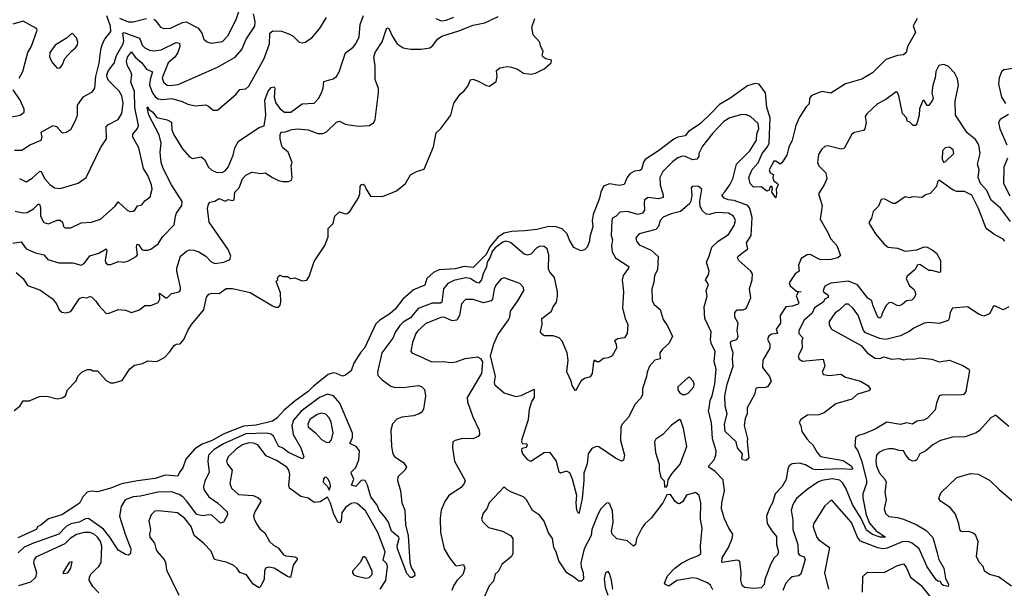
# Model space of a CAD drawing. Extents: x 1690054 to 1842981, y 782881 to 914114.
# Tile 310 of 656: x 1711432 to 1718064, y 893280 to 897106. Entities that reach past the tile are written whole.
import ezdxf

# ---------------------------------------------------------------- set-up
doc = ezdxf.new("R2010")
doc.units = 0

msp = doc.modelspace()

# ---------------------------------------------------------------- linework, layer by layer
at = {"layer": '0CON10XD'}
for points in [[(1711431.2, 896038.8), (1711475, 896015.6), (1711515, 896040.5), (1711564, 896086), (1711575, 896086.8), (1711600.9, 896035), (1711635, 895997.1), (1711665, 895975.8), (1711705, 895971.2), (1711825, 896007.5), (1711880, 896045), (1711976, 896245), (1712016, 896305), (1712015, 896386.2), (1712025, 896399.4), (1712094.8, 896435.2), (1712118.9, 896475), (1712128.1, 896545), (1712120.5, 896595), (1712102.2, 896625), (1712031.1, 896695), (1712020, 896715), (1712018, 896735), (1712029.1, 896765), (1712067.2, 896812.8), (1712084.6, 896865.4), (1712128.4, 896945), (1712133.8, 896965), (1712125.7, 897015), (1712135, 897020.9), (1712176.4, 897003.6), (1712233.9, 896983.9), (1712243.3, 896973.3), (1712256.1, 896935), (1712275, 896917.7), (1712305, 896902.1), (1712335, 896897.1), (1712385, 896903.2), (1712485, 896953.9), (1712508.4, 896948.4), (1712511.3, 896925), (1712497.1, 896885), (1712476.4, 896855), (1712431.2, 896815), (1712391.8, 896715), (1712399.6, 896685), (1712425, 896666.2), (1712445, 896663.2), (1712499.3, 896670.7), (1712765, 896786.9), (1712883.1, 896855), (1712927.7, 896905), (1712956.9, 896975), (1713016.3, 897063.7), (1713018.4, 897095), (1713005.5, 897145)], [(1712907.5, 897165), (1712887.1, 897105), (1712831.4, 896995), (1712795, 896957.9), (1712725, 896947.1), (1712695.3, 896955.3), (1712675, 896970), (1712660, 897015), (1712637.1, 897047.1), (1712555, 897089.7), (1712525, 897085.9), (1712445, 897047.5), (1712405.4, 897045.4), (1712385, 897053.3), (1712354.1, 897094.1), (1712335, 897106.8)], [(1711427.3, 896712.7), (1711452.6, 896757.4), (1711486.8, 896885), (1711511.5, 896928.5), (1711550, 897035), (1711545, 897047.5), (1711455, 897096.2), (1711385, 897076.7)], [(1711386.3, 895603.7), (1711441.2, 895611.2), (1711475, 895564.3), (1711537, 895537), (1711594.4, 895524.4), (1711621.9, 895491.9), (1711695, 895470), (1711735, 895469.4), (1711788.6, 895471.4), (1711846.4, 895453.6), (1711865, 895466.5), (1711905, 895517.8), (1711965, 895535.4), (1712015, 895565.6), (1712019.4, 895555), (1712007.5, 895485), (1712011.3, 895471.3), (1712025, 895458.6), (1712045, 895459.1), (1712095, 895478.5), (1712135, 895474.4), (1712165, 895483.1), (1712216, 895514), (1712224.4, 895525), (1712217.3, 895575), (1712223.9, 895596.1), (1712235, 895591.5), (1712255, 895559.4), (1712265, 895555.6), (1712295, 895555.6), (1712315, 895562.9), (1712365, 895597.1), (1712394, 895646), (1712471.4, 895725), (1712480, 895785), (1712487.5, 895805), (1712523.8, 895855), (1712526.2, 895883.8), (1712454, 895995), (1712397.2, 896105), (1712385.4, 896145), (1712377.1, 896215), (1712385.3, 896275.3), (1712370.9, 896330.9), (1712300.7, 896465), (1712290.8, 896515), (1712295, 896519.2), (1712302, 896502), (1712325, 896485.3), (1712355, 896449.1), (1712425, 896432.7), (1712455, 896417.1), (1712457.4, 896365), (1712470.5, 896330.5), (1712528.1, 896238.1), (1712575, 896184.2), (1712595, 896172.5), (1712655, 896182.9), (1712675.4, 896165.4), (1712703.1, 896115), (1712725, 896094.3), (1712755, 896080.8), (1712795, 896077.1), (1712815, 896089.1), (1712836.2, 896115), (1712869.6, 896195), (1712881.5, 896245), (1712905, 896288.1), (1713045, 896381.9), (1713077.7, 896392.3), (1713090.5, 896465), (1713082.2, 896565), (1713104.8, 896625.3), (1713125, 896649.2), (1713145.6, 896655.6), (1713150, 896645), (1713146.5, 896585), (1713155.8, 896545.8), (1713185, 896507.5), (1713215, 896484.7), (1713256.9, 896485), (1713335, 896539.1), (1713415, 896544), (1713444.2, 896575), (1713465.4, 896614.6), (1713476.5, 896645), (1713480, 896690), (1713542.1, 896707.9), (1713566.5, 896723.5), (1713583.1, 896755), (1713626.8, 896883.2), (1713678.6, 896921.4), (1713696.5, 896943.5), (1713718.1, 896991.9), (1713724.5, 897075), (1713746.7, 897135)], [(1711395, 894476.5), (1711432.9, 894505), (1711455, 894541.2), (1711495, 894542.5), (1711565, 894572), (1711615, 894572.9), (1711685, 894555.8), (1711718.1, 894561.9), (1711740, 894575), (1711753.9, 894616.1), (1711813, 894677), (1711825, 894710), (1711853, 894737), (1711888.3, 894751.7), (1711911.7, 894751.7), (1711925, 894742.5), (1711955, 894743.3), (1712015, 894677.5), (1712043.3, 894663.3), (1712065, 894662.5), (1712121.5, 894678.5), (1712174, 894756), (1712205, 894781.1), (1712257.7, 894792.3), (1712295, 894810.8), (1712355, 894807.1), (1712407.3, 894832.7), (1712441.7, 894868.3), (1712471.2, 894915), (1712485, 894923.8), (1712512.5, 894925), (1712538, 894955), (1712563.1, 895015), (1712589.2, 895055), (1712672.5, 895155), (1712689.7, 895240.3), (1712705, 895260), (1712725, 895265.7), (1712775, 895263.1), (1712823.4, 895296.6), (1712865, 895296.5), (1712985, 895269.6), (1713135, 895181.2), (1713155, 895172.1), (1713175, 895172.2), (1713187.1, 895185), (1713190.2, 895205), (1713188.2, 895268.2), (1713160, 895345), (1713170, 895355), (1713167.5, 895365), (1713175, 895380), (1713185, 895386.2), (1713205, 895377.5), (1713235, 895377.5), (1713255, 895363.8), (1713285, 895370), (1713335, 895348.2), (1713365, 895354.5), (1713381.1, 895378.9), (1713415, 895480.4), (1713486.3, 895586.3), (1713509.4, 895645), (1713509.1, 895700.9), (1713543.3, 895735), (1713553.3, 895785), (1713585, 895812.5), (1713625, 895800), (1713638, 895802), (1713655, 895815.8), (1713712.8, 895907.2), (1713721.9, 895935), (1713725.8, 895984.2), (1713732.9, 895997.1), (1713745, 895999.2), (1713755, 895993.3), (1713764.4, 895965), (1713795, 895920), (1713875, 895916.4), (1713969.2, 895955), (1714029.2, 896005), (1714065, 896062), (1714105, 896084), (1714155, 896100), (1714218.3, 896251.7), (1714235.8, 896344.2), (1714268.8, 896375), (1714336.2, 896465), (1714356.7, 896545), (1714397.5, 896605), (1714425, 896626.7), (1714450.5, 896659.5), (1714468.3, 896701.7), (1714484, 896706), (1714515, 896694.2), (1714575, 896663.1), (1714595, 896659.2), (1714640.3, 896689.7), (1714647.8, 896725), (1714642.5, 896765), (1714665, 896782.5), (1714715, 896790.4), (1714745, 896787.8), (1714785, 896773.1), (1714825, 896745.6), (1714875, 896739.6), (1714905, 896746.2), (1714965, 896774.6), (1715012, 896815), (1715013.3, 896833.3), (1714975, 896842), (1714955, 896857.5), (1714951.2, 896865), (1714958.1, 896895), (1714938.9, 896928.9), (1714934.3, 896955), (1714890, 897005), (1714882.2, 897055), (1714901.4, 897115)], [(1712016.8, 897135), (1712040.2, 897065), (1712043, 897027), (1712003.1, 896975), (1711983.8, 896935), (1711976.9, 896903.1), (1711964.4, 896814.4), (1711941.4, 896725), (1711935, 896646.2), (1711915, 896617.5), (1711856.2, 896585), (1711819.3, 896530.7), (1711817.9, 896462.1), (1711805.8, 896425), (1711773.8, 896365), (1711745, 896346.2), (1711725, 896343.3), (1711715, 896347.5), (1711682.5, 896385), (1711655, 896391.2), (1711575, 896346.2), (1711581.1, 896315), (1711575, 896294.4), (1711503.8, 896265), (1711445, 896225.8), (1711395.5, 896225.5)], [(1711402, 895818), (1711455, 895805.8), (1711481.8, 895808.2), (1711525, 895832.6), (1711555, 895865.3), (1711564.6, 895864.6), (1711572.4, 895842.4), (1711571.8, 895785), (1711595, 895741.4), (1711625, 895732.5), (1711685, 895756.4), (1711705, 895757.5), (1711718.8, 895745), (1711726, 895715), (1711735, 895706), (1711775, 895705.7), (1711845, 895738.6), (1711915.5, 895744.5), (1711975, 895764.2), (1712075, 895851.2), (1712095, 895880), (1712155, 895824.4), (1712175, 895815.7), (1712195, 895817.1), (1712207.1, 895825), (1712225, 895854.2), (1712255, 895860), (1712275, 895887.5), (1712310.8, 895915), (1712323.1, 895965), (1712318.5, 895995), (1712295, 896057.5), (1712266.5, 896105), (1712234.6, 896245), (1712192.9, 896315), (1712194.5, 896335), (1712225.5, 896375), (1712232.7, 896395), (1712207.1, 896515), (1712204.2, 896624.2), (1712179.3, 896685), (1712186.2, 896735), (1712181.2, 896755), (1712157.1, 896795), (1712151.3, 896825), (1712157.5, 896855), (1712185, 896890.5), (1712209.3, 896855), (1712254.1, 896815), (1712285, 896772.9), (1712326.6, 896756.6), (1712310, 896705), (1712307, 896665), (1712325, 896613.8), (1712345.5, 896585.5), (1712365, 896574.7), (1712395, 896569.3), (1712457, 896577), (1712526.2, 896556.2), (1712565, 896537.3), (1712615, 896527.1), (1712685, 896532.5), (1712704.3, 896524.3), (1712735, 896498), (1712765, 896498), (1712886.6, 896603.4), (1712913.6, 896636.4), (1712955, 896642), (1712975, 896658), (1713078.8, 896845), (1713113.8, 896945), (1713117.5, 897015), (1713137.5, 897032.5), (1713195, 897028.4), (1713245, 897012), (1713274.4, 896995), (1713315, 896955.6), (1713335, 896950), (1713355.5, 896954.5), (1713399.2, 896985), (1713451.9, 897045), (1713498.9, 897121.1)], [(1711964, 895184), (1712015, 895130), (1712035, 895131.1), (1712095, 895156), (1712145, 895152), (1712185, 895136.2), (1712237.5, 895155), (1712275, 895183.8), (1712315, 895184.3), (1712365, 895203.8), (1712374.4, 895225), (1712373.5, 895266.5), (1712415, 895235.7), (1712424.2, 895235.8), (1712455, 895264), (1712505, 895276.2), (1712514.2, 895285.8), (1712515.5, 895304.5), (1712489.1, 895415), (1712490.9, 895435), (1712514.6, 895515.4), (1712555, 895548.6), (1712575, 895557.1), (1712605, 895555.6), (1712638, 895545), (1712685.7, 895515), (1712718.3, 895478.3), (1712745, 895466.9), (1712806.2, 895473.8), (1712846.7, 895493.3), (1712854.2, 895515), (1712835, 895560), (1712707.5, 895745), (1712697.5, 895835), (1712702.5, 895865), (1712712, 895878), (1712745, 895886), (1712775, 895902.9), (1712815, 895884.2), (1712835, 895896), (1712865, 895890), (1712876.4, 895893.6), (1712881.4, 895945), (1712909.4, 895975), (1712931.8, 896035), (1712955, 896059.4), (1712995, 896080), (1713055, 896071.2), (1713085, 896076.7), (1713135, 896043.8), (1713175, 896023.8), (1713205, 896016.7), (1713243, 896017), (1713263, 896027), (1713266.7, 896045), (1713260, 896125), (1713266.2, 896145), (1713240, 896215), (1713204.8, 896244.8), (1713197.7, 896257.7), (1713185.4, 896305), (1713186.5, 896335), (1713195, 896352.5), (1713215, 896350.6), (1713265, 896367.8), (1713305, 896370.9), (1713375.5, 896365.5), (1713440.7, 896340.7), (1713475, 896339.6), (1713497.7, 896352.2), (1713565, 896417.1), (1713585, 896422.5), (1713625, 896402.9), (1713665, 896395.8), (1713715, 896390.8), (1713787.5, 896395), (1713816.7, 896415), (1713826.2, 896435), (1713849.2, 896615), (1713847.7, 896642.3), (1713826, 896705), (1713826.2, 896795), (1713817.5, 896855), (1713825.7, 896885), (1713873.4, 896956.6), (1713905, 897051.2), (1713918, 897048), (1713943.2, 896993.2), (1713975, 896943.8), (1714015, 896916), (1714065, 896908), (1714135, 896907.5), (1714195, 896917.5), (1714215, 896932), (1714245, 896975.6), (1714274.2, 896995), (1714389.7, 897030.3), (1714485, 897068.6), (1714565.7, 897084.3), (1714655, 897128)], [(1712285, 897113.1), (1712195, 897088.8), (1712165, 897089.3), (1712105, 897114.5)], [(1717476.2, 897115), (1717450.8, 897065), (1717465, 897020), (1717411.2, 896925), (1717403.6, 896886.4), (1717385, 896870), (1717345, 896866.2), (1717265, 896837.5), (1717175, 896748), (1717105, 896705.8), (1716995, 896675.7), (1716895, 896612), (1716835, 896623.1), (1716764.6, 896595.4), (1716750.8, 896575), (1716749.7, 896540.3), (1716729.5, 896520.5), (1716685, 896450), (1716658.5, 896395), (1716635.3, 896294.7), (1716611.3, 896248.7), (1716598.6, 896195), (1716565.7, 896144.3), (1716555, 896133.3), (1716525, 896154.3), (1716511.2, 896155), (1716480.5, 896095), (1716486.8, 896076.8), (1716510, 896065), (1716504.2, 896045), (1716510, 896025), (1716536.2, 896005), (1716540, 895995), (1716526.9, 895965), (1716530, 895935), (1716525, 895907.5), (1716497.5, 895945), (1716502.5, 895975), (1716495.7, 895985.7), (1716485, 895980), (1716480, 895960), (1716465, 895953.3), (1716425, 895982.5), (1716375, 895980), (1716351.4, 896005), (1716343.6, 896045), (1716365, 896099.2), (1716406.6, 896143.4), (1716433.4, 896205), (1716469, 896251), (1716479.1, 896275), (1716487.7, 896445), (1716463.4, 896515), (1716455.2, 896615.2), (1716413.2, 896673.2), (1716385, 896677.5), (1716335, 896661.8), (1716214.8, 896575.2), (1716145, 896534.7), (1716087.3, 896475), (1716014.8, 896405.2), (1715936.3, 896353.7), (1715914.7, 896325.3), (1715865, 896315.8), (1715836.8, 896303.2), (1715735, 896222.9), (1715645, 896165.3), (1715633.4, 896146.6), (1715620.9, 896099.1), (1715609.2, 896090.8), (1715571.8, 896088.2), (1715541.5, 896068.5), (1715522.7, 896045), (1715503, 895997), (1715469.3, 895990.7), (1715405, 896002.8), (1715365, 895985.8), (1715345.4, 895945), (1715337.7, 895905), (1715295.4, 895795), (1715288.1, 895755), (1715292.1, 895715), (1715272.7, 895645), (1715270.6, 895615), (1715253.6, 895576.4), (1715235, 895557.5), (1715210.7, 895550.7), (1715165, 895572.5), (1715135, 895623.8), (1715120, 895665), (1715085, 895698.6), (1715045, 895713.6), (1714995.3, 895715.3), (1714915, 895695.4), (1714835, 895684.6), (1714745, 895682.2), (1714695, 895671), (1714654.2, 895645.8), (1714600.2, 895579.8), (1714572.1, 895525), (1714485, 895439.6), (1714425, 895445.2), (1714365, 895429.5), (1714257.7, 895422.3), (1714218.9, 895405), (1714172.9, 895365), (1714159.7, 895320.3), (1714085, 895288), (1714013.2, 895226.8), (1713961.7, 895158.3), (1713925, 895127.8), (1713856.7, 895085), (1713830.5, 895059.5), (1713753, 894897), (1713730.2, 894869.8)], [(1714235.3, 897115), (1714269.6, 897099.6), (1714305, 897102.5), (1714355, 897124.2)], [(1711685, 896781.2), (1711705, 896783.3), (1711720, 896805), (1711735, 896846.2), (1711782.7, 896897.3), (1711806.3, 896913.7), (1711820.6, 896935), (1711822.2, 896955), (1711814.3, 896985), (1711785, 897016.7), (1711747.8, 896982.2), (1711669.4, 896935), (1711633.5, 896885), (1711633.4, 896853.4), (1711652, 896815), (1711685, 896781.2)], [(1718105, 895749.1), (1718037.8, 895837.8), (1717975, 895891.6), (1717946.5, 895956.5), (1717902.3, 896005), (1717887.4, 896045), (1717895.5, 896095.5), (1717882.2, 896135), (1717900.8, 896205), (1717892.5, 896265), (1717869.2, 896299.2), (1717814.6, 896345), (1717734.7, 896465), (1717732.4, 896557.6), (1717754.6, 896665), (1717748.9, 896708.9), (1717728.2, 896748.2), (1717685, 896793.6), (1717655, 896805.4), (1717622.9, 896797.1), (1717602.7, 896757.3), (1717599.1, 896715), (1717582.9, 896665), (1717574.6, 896615), (1717584.1, 896575.9), (1717580.8, 896565), (1717555, 896528), (1717545, 896528.8), (1717525, 896563.3), (1717515, 896563.3), (1717493.3, 896506.7), (1717490.3, 896465), (1717475.5, 896405), (1717465, 896393.5), (1717450, 896395), (1717425, 896418.8), (1717412.3, 896422.3), (1717404, 896445), (1717377.1, 896475), (1717352.7, 896595), (1717345, 896617.5), (1717335, 896620.8), (1717265, 896568.9), (1717209.7, 896540.3), (1717136.8, 896473.2), (1717125.8, 896455), (1717132.9, 896415), (1717125, 896372.5), (1717115, 896361.2), (1717055, 896347.1), (1717037.5, 896335), (1716985, 896240.6), (1716965, 896235.5), (1716875, 896257.3), (1716855, 896253.3), (1716834.7, 896235.3), (1716811.2, 896198.8), (1716804.6, 896145), (1716815, 896122.5), (1716862, 896075), (1716868.8, 896035), (1716851.4, 895995), (1716813.3, 895935), (1716837.5, 895855), (1716823.7, 895763.7), (1716875.6, 895675), (1716891.9, 895635), (1716935, 895586.7), (1716959.3, 895520.7), (1716942.5, 895505), (1716896.8, 895493.2), (1716825, 895490.9), (1716755, 895525.8), (1716735, 895524.6), (1716695, 895500), (1716677.3, 895455), (1716682.5, 895415), (1716654.7, 895395.3), (1716614.7, 895335), (1716622.2, 895315), (1716665, 895278.6), (1716696, 895275), (1716675, 895273.3), (1716660.7, 895249.3), (1716679.2, 895200.8), (1716675, 895193.2), (1716635, 895179.3), (1716592.2, 895175), (1716553.2, 895115), (1716556.2, 895065), (1716528, 895025), (1716536.2, 894993.8), (1716495, 894989.2), (1716474.6, 894975), (1716468.8, 894955), (1716484.2, 894925), (1716483.8, 894895), (1716437.3, 894815), (1716435.6, 894765), (1716482, 894705), (1716493.3, 894675), (1716468.8, 894635), (1716445, 894629.5), (1716405, 894631.1), (1716390, 894625), (1716380, 894585), (1716330.6, 894495), (1716331.4, 894455), (1716318.1, 894421.9), (1716312.2, 894375), (1716334.1, 894285.9), (1716330.8, 894265), (1716342, 894155), (1716325, 894140), (1716301.2, 894145), (1716296.2, 894155), (1716300, 894185), (1716266.7, 894225), (1716256.7, 894265), (1716182.5, 894335), (1716178.5, 894385), (1716197.3, 894455), (1716182.6, 894505), (1716180.3, 894575), (1716196.1, 894653.9), (1716236.4, 894775), (1716232.1, 894825), (1716238.5, 894865), (1716223.8, 894905), (1716220, 894935), (1716226.6, 894943.4), (1716261.1, 894955), (1716271.8, 894975), (1716264.7, 895015.3), (1716272.1, 895065), (1716249.3, 895105), (1716248.2, 895135), (1716265, 895153.6), (1716305, 895153.2), (1716325, 895162.5), (1716357.3, 895235), (1716348.4, 895295), (1716365.9, 895355), (1716367, 895397), (1716355.9, 895415), (1716275.5, 895485), (1716265.6, 895505), (1716270, 895515), (1716336.7, 895565), (1716328.3, 895605), (1716359, 895655), (1716364.8, 895774.8), (1716349.6, 895835), (1716337.2, 895857.2), (1716245, 895890.6), (1716204.5, 895894.5), (1716177.8, 895905), (1716160, 895925), (1716181.3, 895948.7), (1716215.2, 895994.8), (1716235.3, 896035), (1716260.8, 896135), (1716348.8, 896225), (1716394.7, 896295), (1716396.4, 896335), (1716410.7, 896375), (1716405, 896406.9), (1716354, 896454), (1716325, 896466.7), (1716295, 896468.2), (1716215, 896447.1), (1716175, 896421.1), (1716098.8, 896341.2), (1716030, 896255), (1716006.2, 896205), (1716005.6, 896185), (1715992.9, 896167.1), (1715966.2, 896163.8), (1715915, 896185.4), (1715895, 896187.3), (1715865, 896176.4), (1715829.1, 896150.9), (1715764.2, 896085.8), (1715742.5, 896045), (1715745.4, 895995), (1715766.5, 895925), (1715765, 895910), (1715735, 895900.3), (1715665, 895908.9), (1715641.1, 895895), (1715637.9, 895875), (1715641.2, 895825), (1715626.5, 895803.5), (1715595, 895795.4), (1715525, 895816.2), (1715475, 895811.5), (1715450, 895785), (1715425, 895770.5), (1715419.1, 895755), (1715415.3, 895655), (1715425.3, 895625), (1715417.7, 895585), (1715422.7, 895545), (1715444.2, 895505), (1715534.2, 895445), (1715533.1, 895435), (1715495.8, 895385), (1715490, 895355), (1715497.8, 895275), (1715492.9, 895165), (1715509.1, 895095), (1715527.8, 895055), (1715524.3, 894995), (1715505, 894966), (1715460.3, 894959.7), (1715437.5, 894945), (1715448.8, 894925), (1715452.5, 894895), (1715422.5, 894845), (1715395, 894831.2), (1715365, 894826), (1715335, 894803.8), (1715320, 894805), (1715303.6, 894816.4), (1715297.5, 894805), (1715288, 894725), (1715275, 894703.3), (1715235, 894691.4), (1715213.6, 894676.4), (1715175, 894610), (1715153.8, 894643.8), (1715146.7, 894675), (1715117.1, 894737.1), (1715125.3, 894815), (1715120.3, 894865), (1715085, 894942.5), (1715065, 894965.6), (1715025, 894978.6), (1714965, 894980), (1714945, 894993.8), (1714939.2, 895005), (1714950.9, 895055), (1714947.8, 895095), (1715014.3, 895145), (1715025.6, 895175), (1715046.9, 895205), (1715053.3, 895245), (1715053.1, 895275), (1715035, 895372.5), (1715004.3, 895405), (1714994.4, 895425), (1714995.5, 895524.5), (1714983.5, 895565), (1714965, 895581.2), (1714935, 895583.1), (1714915, 895571.5), (1714875, 895529.1), (1714851.8, 895521.8), (1714829.4, 895529.4), (1714736.5, 895606.5), (1714705.2, 895615.2), (1714685, 895610), (1714635, 895571), (1714615, 895546.1), (1714601.7, 895508.3), (1714580.7, 895475), (1714576.5, 895443.5), (1714554.3, 895395.7)], [(1718122.8, 896777.2), (1718061.5, 896768.5), (1718045, 896756), (1718030, 896715), (1718025.5, 896675), (1718045.5, 896585), (1718071.8, 896541.8)], [(1711355, 896449.1), (1711433.8, 896465), (1711460.8, 896485), (1711461.9, 896505), (1711435.5, 896565), (1711387.5, 896635)], [(1718091.2, 896468.8), (1718035, 896434), (1718024.4, 896415.6), (1718033.1, 896373.1), (1718081.8, 896265)], [(1717655, 896148.8), (1717665, 896150), (1717724.4, 896205), (1717719.6, 896229.6), (1717695, 896249.2), (1717665, 896244), (1717646.6, 896223.4), (1717645, 896167.5), (1717655, 896148.8)], [(1718085.7, 896175), (1718060, 896115), (1718058.4, 896005), (1718100.1, 895920.1)], [(1718066.7, 895616.7), (1718055, 895629.5), (1717992.5, 895662.5), (1717940.6, 895700.6), (1717889.4, 895835), (1717845.2, 895925.2), (1717795, 895950.7), (1717745, 895950), (1717718.2, 895958.2), (1717625, 896026.7), (1717614.1, 896015.9), (1717606, 895985), (1717565, 895936.2), (1717533, 895927), (1717510.5, 895909.5), (1717445.8, 895914.2), (1717425, 895908), (1717395, 895914.3), (1717331.2, 895868.8), (1717315, 895870.6), (1717255, 895900), (1717235, 895896), (1717217.3, 895852.7), (1717180, 895815), (1717168.8, 895771.2), (1717153.3, 895745), (1717153.3, 895735), (1717196.9, 895665), (1717255.6, 895595), (1717282, 895575), (1717345, 895569.6), (1717395, 895548.5), (1717475, 895557.5), (1717525, 895578.5), (1717545, 895575.5), (1717577.7, 895557.7), (1717607.8, 895535), (1717633.6, 895485), (1717635, 895407.5), (1717625, 895404.2), (1717575, 895418.6), (1717555, 895418.6), (1717495, 895459.2), (1717476.7, 895455), (1717462.5, 895425), (1717408.8, 895381.2), (1717402, 895365), (1717424.6, 895314.6), (1717455, 895292), (1717464.2, 895275), (1717465.7, 895254.3), (1717455.8, 895234.2), (1717440.8, 895219.2), (1717404.5, 895215.5), (1717375, 895190), (1717355, 895182), (1717342.3, 895182.3), (1717305, 895204.2), (1717285, 895201.4), (1717267.7, 895182.3), (1717243.4, 895136.6), (1717235, 895106.7), (1717225, 895098), (1717212.5, 895105), (1717177.8, 895185), (1717171.5, 895215), (1717145, 895232.2), (1717075, 895322.7), (1717015, 895347.6), (1716895, 895333.5), (1716855, 895312.5), (1716843.3, 895283.3), (1716846.5, 895275), (1716875.4, 895255), (1716879.7, 895240.3), (1716855, 895225.5), (1716844.4, 895205), (1716785, 895168.2), (1716768.6, 895131.4), (1716715, 895085.6), (1716680.5, 895015), (1716679.4, 894995), (1716707.3, 894965), (1716699.2, 894945), (1716701.1, 894895), (1716676, 894845), (1716682.7, 894822.7), (1716705, 894808), (1716842.9, 894822.9), (1716854.6, 894775), (1716837.5, 894735), (1716845, 894718), (1716885, 894712.5), (1716961.7, 894721.7), (1716995, 894700.9), (1717094.6, 894674.6), (1717145, 894646), (1717161.2, 894625), (1717160, 894615), (1717151.2, 894608.8), (1717074.5, 894585.5), (1717036.2, 894553.8), (1716929.4, 894520.6), (1716849.4, 894460.6), (1716813.4, 894446.6), (1716737.5, 894445), (1716693.2, 894416.8), (1716682.5, 894395), (1716693.3, 894375), (1716700, 894335), (1716732.5, 894285), (1716754.6, 894264.6), (1716774.4, 894245), (1716802.5, 894195), (1716825, 894168.2), (1716979.3, 894139.3), (1717033.1, 894105), (1717044, 894085), (1717035, 894079.4), (1716964, 894084), (1716795, 894077.3), (1716775, 894081.5), (1716725, 894110.5), (1716685, 894122.5), (1716635, 894117.1), (1716615.6, 894105), (1716606.5, 894085), (1716595, 894012.5), (1716568, 893965), (1716520.4, 893915), (1716502.2, 893855), (1716484.1, 893825), (1716461.2, 893765), (1716467.4, 893717.4), (1716496.8, 893666.8), (1716528.9, 893628.9), (1716529.4, 893575), (1716542.9, 893525), (1716536.5, 893505), (1716514.2, 893485.8), (1716492.1, 893445), (1716450, 893340), (1716446.4, 893305), (1716425.6, 893284.4), (1716375, 893278.6), (1716314.8, 893284.8), (1716298.6, 893298.6), (1716288, 893335), (1716291.3, 893385), (1716282, 893462), (1716265, 893468.5), (1716161.2, 893455), (1716162.7, 893485), (1716205.4, 893555), (1716230.9, 893615), (1716235.6, 893645), (1716208.6, 893685), (1716178.3, 893748.3), (1716159.1, 893815), (1716161.2, 893855), (1716179.6, 893935), (1716170.5, 894010.5), (1716116.9, 894066.9), (1716074.4, 894095), (1716073.8, 894105), (1716109.6, 894145), (1716120.4, 894175), (1716122.7, 894205), (1716097.5, 894285), (1716092.2, 894395), (1716072, 894475), (1716076.6, 894495), (1716082.2, 894545), (1716095.2, 894574.8), (1716113, 894655), (1716123.8, 894755), (1716110, 894805), (1716115.4, 894875), (1716092.2, 894922.2), (1716085.5, 894954.5), (1716090, 895005), (1716045.9, 895095.9), (1716042.2, 895175), (1716062.1, 895245), (1716055.6, 895285), (1716072, 895325), (1716051.2, 895355), (1716070.2, 895389.8), (1716075.5, 895415), (1716057.5, 895475), (1716076.6, 895515), (1716092.9, 895575), (1716136.5, 895615), (1716205, 895660), (1716245, 895722.5), (1716253.3, 895755), (1716240, 895785), (1716205, 895804.6), (1716125, 895808.2), (1716076.2, 895796.2), (1716055, 895797.3), (1716029.9, 895819.9), (1716015, 895850), (1716013.6, 895885), (1716025.5, 895965.5), (1716005, 895984.3), (1715964.2, 895985.8), (1715953.9, 895976.1), (1715959.2, 895925), (1715953.1, 895885), (1715943.7, 895866.3), (1715883.3, 895816.7), (1715819.3, 895800.7), (1715765, 895778.7), (1715745.3, 895755), (1715733.4, 895715), (1715717.5, 895695), (1715603.8, 895666.2), (1715580.9, 895639.1), (1715585.6, 895615), (1715605, 895592.2), (1715685.3, 895555.3), (1715732.9, 895512.9), (1715726.9, 895423.1), (1715708.5, 895385), (1715703, 895337), (1715690, 895295), (1715691.9, 895215), (1715705, 895189.2), (1715745.3, 895155.3), (1715765, 895088.8), (1715796.1, 895046.1), (1715828.5, 894975), (1715805, 894928.6), (1715761.7, 894888.3), (1715742.9, 894865), (1715745.8, 894825), (1715710, 894815), (1715673.3, 894775), (1715657.1, 894735), (1715654.4, 894705), (1715627, 894623), (1715625.6, 894585), (1715615, 894560), (1715575, 894516), (1715534.4, 894435), (1715488.9, 894385), (1715480, 894365), (1715477.9, 894275), (1715505.6, 894175), (1715498, 894142), (1715485, 894136.2), (1715445, 894155.7), (1715332.1, 894232.1), (1715315, 894234.2), (1715285, 894220), (1715261.6, 894185), (1715253.1, 894116.9), (1715230.9, 894055), (1715232.2, 894005), (1715220, 893885), (1715199.8, 893790.2), (1715195, 893784.2), (1715183.5, 893805), (1715180.2, 893855), (1715185.3, 893904.7), (1715154.7, 894015), (1715136.2, 894056.2), (1715115, 894068.6), (1715075, 894056), (1715065, 894061.2), (1715048.2, 894135), (1715005, 894194.2), (1714965, 894192.9), (1714875, 894134.4), (1714854, 894145), (1714820, 894185), (1714813.9, 894206.1), (1714816.7, 894223.3), (1714845, 894230.8), (1714852.5, 894245), (1714845, 894251.4), (1714820.7, 894250.7), (1714814.3, 894264.3), (1714816.9, 894285), (1714859.3, 894415), (1714865.5, 894485), (1714881.9, 894538.1), (1714898.8, 894565), (1714900, 894615), (1714895, 894617.5), (1714807.5, 894575), (1714775, 894569.2), (1714695, 894592.5), (1714634, 894645), (1714630, 894665), (1714635.8, 894705.8), (1714602.2, 894845), (1714624.2, 894925.8), (1714652.7, 894985), (1714723.8, 895086.2), (1714732.2, 895105), (1714737.1, 895145), (1714788, 895215), (1714827.1, 895285), (1714824.2, 895305), (1714801.5, 895331.5), (1714695, 895370), (1714675, 895362), (1714639.5, 895320.5), (1714627.7, 895292.3), (1714617.3, 895225), (1714606.3, 895213.7), (1714555, 895200.6), (1714485, 895223.8), (1714435, 895224.4), (1714408.2, 895195), (1714394.6, 895115), (1714375, 895084.1), (1714345, 895080.3), (1714295, 895103.4), (1714274.8, 895105.2), (1714168.1, 895061.9), (1714110.6, 895009.4), (1714098.9, 894995), (1714077.5, 894935), (1714066.2, 894875), (1714072.5, 894865), (1714145, 894832.9), (1714205, 894803.3), (1714285, 894805.4), (1714335, 894799.3), (1714371.2, 894805), (1714433.2, 894826.8), (1714515, 894837.8), (1714536.1, 894826.1), (1714548.5, 894805), (1714541.4, 894725), (1714445.7, 894564.3), (1714448.1, 894535), (1714483.3, 894435), (1714525.4, 894345), (1714528.1, 894315), (1714518.9, 894301.1), (1714483.8, 894286.2), (1714415, 894288), (1714364.7, 894275.3), (1714350, 894265), (1714347.1, 894225), (1714360, 894135), (1714432, 894005), (1714426, 893985), (1714405, 893958.8), (1714321.2, 893905), (1714295.8, 893864.2), (1714271.1, 893805), (1714263.2, 893753.2), (1714265.8, 893655), (1714291.2, 893545), (1714326, 893485), (1714365, 893436.2), (1714375, 893432.5), (1714421.2, 893441.2), (1714430.6, 893415), (1714415.8, 893374.2), (1714378.9, 893335), (1714354, 893296), (1714343.1, 893265)], [(1711407.1, 895405), (1711456, 895366), (1711485, 895318.6), (1711568.3, 895288.3), (1711649.4, 895229.4), (1711679.4, 895195), (1711696.9, 895155), (1711715, 895138.5), (1711745, 895133.8), (1711775, 895143.6), (1711835, 895229.4), (1711855, 895240), (1711884.1, 895235.9), (1711905, 895244), (1711915, 895241.4), (1711945, 895212.9), (1711964, 895184)], [(1714554.3, 895395.7), (1714543.2, 895355), (1714525, 895334.5), (1714505, 895339.6), (1714465, 895365.3), (1714435, 895370), (1714355, 895352.3), (1714315, 895330.9), (1714285.2, 895294.8), (1714274.4, 895205), (1714265, 895198.9), (1714210.6, 895199.4), (1714115, 895162.1), (1714065, 895100), (1714015, 895071.1), (1713991.7, 895048.3), (1713962.1, 895005), (1713945.6, 894964.4), (1713871.8, 894865), (1713840.9, 894735), (1713845, 894712), (1713872.2, 894682.2), (1713930.4, 894640.4), (1713953.6, 894633.6), (1714015, 894631.8), (1714115, 894644.6), (1714138.5, 894638.5), (1714158.3, 894618.3), (1714164.3, 894575.7), (1714150.6, 894485), (1714140, 894465), (1714122, 894455), (1714085, 894440), (1714005, 894432.2), (1713972.4, 894417.6), (1713943.1, 894386.9), (1713930.8, 894345), (1713936.2, 894235), (1713945, 894184), (1713956.8, 894166.8), (1714018.6, 894125), (1714036, 894095), (1714026.7, 894075), (1713979.3, 894030.7), (1713976.7, 894005), (1713996.1, 893936.1), (1714006, 893855), (1714025.7, 893805), (1714030, 893705), (1714048.1, 893635), (1714058.6, 893455), (1714070, 893415), (1714090, 893385), (1714093.3, 893365), (1714075, 893352.5), (1714063, 893353), (1714038.8, 893378.8), (1713975.3, 893545), (1713974.3, 893565.7), (1713987.5, 893615), (1713984.4, 893625), (1713935.3, 893665), (1713915.7, 893725.7), (1713895, 893754.6), (1713853.4, 893805), (1713839.3, 893839.3), (1713797.4, 893895), (1713774.5, 893975), (1713757.5, 894005), (1713735, 894008.9), (1713695, 893966), (1713667.1, 893975), (1713682.7, 894015), (1713664.6, 894055), (1713666, 894064), (1713696.6, 894093.4), (1713715.2, 894145), (1713721.1, 894205), (1713698.5, 894235), (1713656, 894255), (1713674, 894295), (1713672.8, 894325), (1713587.3, 894525), (1713545, 894574.7), (1713505, 894586.8), (1713451.5, 894565), (1713327.5, 894472.5), (1713275, 894410.9), (1713264.8, 894375), (1713273.3, 894315), (1713324.2, 894225), (1713344.4, 894165), (1713337.8, 894152.2), (1713325, 894155.5), (1713241.8, 894195), (1713205, 894223.2), (1713175, 894237.1), (1713142, 894305), (1713125, 894316.6), (1713094, 894324), (1712955, 894318.7), (1712805, 894253.3), (1712741.3, 894215), (1712704.1, 894175), (1712697.8, 894135), (1712707.9, 894062.1), (1712678.8, 894001.2), (1712669.2, 893965), (1712672.3, 893945), (1712705, 893896.5), (1712765, 893854.4), (1712829.2, 893795), (1712832, 893775), (1712804.1, 893725.9), (1712785, 893718), (1712725, 893771.6), (1712705, 893774.7), (1712662, 893768), (1712625, 893776.1), (1712555, 893867.9), (1712530.6, 893895), (1712505, 893912.4), (1712455, 893929.8), (1712362.2, 893927.8), (1712245, 893899.4), (1712195, 893895.9), (1712141.9, 893875), (1712115, 893831.2), (1712104.6, 893765), (1712141.1, 893645), (1712180.5, 893545), (1712177.1, 893515), (1712165, 893504), (1712145, 893508), (1712095, 893537.1), (1712038.4, 893625), (1711995, 893678.9), (1711895, 893749.3), (1711875, 893748.8), (1711831.4, 893725), (1711775, 893713), (1711744.7, 893695), (1711695, 893644.8), (1711524.7, 893584.7), (1711461.9, 893558.1), (1711420.8, 893519.2)], [(1718095, 895174.5), (1718055, 895154.4), (1718005, 895178), (1717991.2, 895178.8), (1717962.9, 895127.1), (1717925, 895111.2), (1717895, 895122.5), (1717815, 895173.2), (1717715, 895166.2), (1717698.8, 895135), (1717693.3, 895096.7), (1717685, 895082.5), (1717625, 895062.5), (1717555, 895068.5), (1717525, 895063.5), (1717455, 895031.8), (1717422.6, 895007.4), (1717365, 894978.7), (1717265, 894954.7), (1717225, 894960.5), (1717128.9, 894998.9), (1717115.4, 895015), (1717079.1, 895119.1), (1717044.4, 895165), (1717015, 895192.2), (1716995, 895192.2), (1716950.2, 895149.8), (1716925, 895134.6), (1716884.3, 895075), (1716883, 895053), (1716900, 895025), (1717098.8, 894915), (1717142.6, 894862.6), (1717195, 894828.1), (1717225, 894825.6), (1717255, 894838.1), (1717305, 894821.2), (1717355, 894826.2), (1717385, 894818), (1717415.8, 894824.2), (1717455, 894822), (1717495, 894831.5), (1717575, 894821.2), (1717626, 894804), (1717695, 894815.8), (1717785, 894780), (1717823.8, 894755), (1717828.8, 894745), (1717804, 894605), (1717790, 894585), (1717765, 894579.5), (1717647.3, 894582.7), (1717624.2, 894575.8), (1717606, 894525), (1717598.3, 894481.7), (1717545.5, 894424.5), (1717518.7, 894411.3), (1717475, 894404.4), (1717445, 894385.7), (1717405, 894394.4), (1717365, 894383.3), (1717272.4, 894397.6), (1717195, 894351.4), (1717120.6, 894319.4), (1717080.6, 894309.4), (1717062, 894295), (1717057.8, 894235), (1717076.9, 894205), (1717103.3, 894133.3), (1717136.2, 894005), (1717135.6, 893985), (1717111.3, 893915), (1717110.1, 893890.1), (1717132.6, 893775), (1717155, 893718.7), (1717199.3, 893669.3), (1717263.3, 893625), (1717228, 893625), (1717175, 893642.5), (1717135, 893670.6), (1717099.3, 893749.3), (1717040.5, 893845), (1716997.1, 893955), (1716977.1, 893987.1), (1716955, 894006.9), (1716905, 894015.9), (1716834.7, 894005.3), (1716806.6, 893993.4), (1716735, 893944.3), (1716664.7, 893885.3), (1716641.5, 893848.5), (1716628.5, 893805), (1716638.7, 893738.7), (1716638.4, 893675), (1716672.1, 893575), (1716675.9, 893515.9), (1716685, 893502.3), (1716715, 893491.1), (1716721.7, 893475), (1716694.2, 893375.8), (1716676.4, 893363.6), (1716635, 893357.3), (1716618.1, 893345), (1716593.2, 893315), (1716572.2, 893265)], [(1713730.2, 894869.8), (1713681.9, 894795), (1713665, 894743.3), (1713626.1, 894713.9), (1713605, 894706.7), (1713566.6, 894726.6), (1713545, 894730.5), (1713510.5, 894719.5), (1713409.8, 894640.3), (1713375, 894605.4), (1713287.5, 894542.5), (1713212.2, 894477.8), (1713163.8, 894425), (1713133.3, 894405), (1713025, 894379.1), (1712939.4, 894370.6), (1712802.4, 894317.6), (1712728.4, 894275), (1712660.9, 894249.1), (1712612.2, 894217.8), (1712550.9, 894149.1), (1712529.8, 894090.2), (1712505, 894057.5), (1712495.8, 894034.2), (1712410.9, 894040.9), (1712345, 894018.1), (1712225, 894003.3), (1712117.7, 893982.3), (1712045, 893954.1), (1711955, 893930), (1711915, 893933.8), (1711885, 893926.2), (1711856.2, 893895), (1711836.7, 893855), (1711825, 893846.7), (1711715, 893773.8), (1711625, 893748.8), (1711575, 893704.2), (1711554.5, 893695.5), (1711541.4, 893675), (1711419.3, 893620.7)], [(1715915, 894583.3), (1715935, 894594), (1715973.1, 894635), (1715975.6, 894655), (1715968.6, 894675), (1715945, 894698.8), (1715935, 894698.8), (1715864, 894635), (1715864.3, 894615), (1715875, 894598), (1715895, 894583.3), (1715915, 894583.3)], [(1713515, 894261.2), (1713531.7, 894278.3), (1713543, 894327), (1713529.2, 894399.2), (1713515, 894427.1), (1713492.6, 894452.6), (1713465, 894459.1), (1713435, 894449.6), (1713386.7, 894415), (1713372.2, 894385), (1713375, 894366), (1713425, 894326.7), (1713465, 894281.1), (1713495, 894262.9), (1713515, 894261.2)], [(1718095, 894370), (1718005, 894444.3), (1717973.4, 894426.6), (1717897, 894343), (1717875, 894327.1), (1717800.2, 894299.8), (1717715, 894296.2), (1717634.7, 894275.3), (1717582.5, 894245), (1717535, 894205.8), (1717495, 894185.6), (1717474.3, 894145.7), (1717462.9, 894137.1), (1717445, 894135.7), (1717425, 894147.1), (1717400, 894175), (1717385, 894205.7), (1717355, 894206.4), (1717318.1, 894218.1), (1717285, 894218.4), (1717250.1, 894209.9), (1717218.5, 894195), (1717203.5, 894175), (1717197.5, 894135), (1717202.2, 894102.2), (1717224.1, 894054.1), (1717258.8, 894015), (1717266.9, 893995), (1717258.5, 893925), (1717268.2, 893875), (1717254.5, 893815), (1717264.6, 893784.6), (1717285, 893763.1), (1717345, 893756.1), (1717385.5, 893744.5), (1717469.8, 893709.8), (1717535, 893671.3), (1717581.5, 893621.5), (1717611.2, 893518.8), (1717623.1, 893473.1), (1717655.5, 893415), (1717668.3, 893348.3), (1717687.5, 893305), (1717685, 893293.3), (1717655, 893298.8), (1717643.8, 893305), (1717635, 893326.7), (1717615, 893328.8), (1717605, 893336.2), (1717544.6, 893425), (1717489.3, 893545), (1717443.8, 893585), (1717415, 893594.1), (1717375, 893594), (1717275, 893550), (1717245, 893546.1), (1717212.5, 893552.5), (1717095, 893598.1), (1717074.1, 893624.1), (1717035, 893722.1), (1716905, 893871.9), (1716895, 893870.6), (1716854.5, 893835), (1716779.5, 893715), (1716775.6, 893694.4), (1716801.4, 893621.4), (1716815, 893605.6), (1716885.8, 893555), (1716852.9, 893385), (1716878.5, 893275)], [(1715785, 893960), (1715796, 893975), (1715799.3, 894010.7), (1715825, 894051.2), (1715880, 894115), (1715924.4, 894235), (1715902.5, 894355), (1715885, 894410), (1715875, 894416.7), (1715821.7, 894378.3), (1715764, 894315), (1715716.8, 894283.2), (1715707.5, 894265), (1715714.4, 894195), (1715740, 894115), (1715738.6, 894075), (1715750.8, 894025), (1715772.5, 894002.5), (1715774, 893964), (1715785, 893960)], [(1713858.8, 893275), (1713897.1, 893332.9), (1713909.8, 893425), (1713904.3, 893445), (1713880.2, 893470.2), (1713894.3, 893525), (1713843.1, 893655), (1713760.5, 893800.5), (1713705, 893851.3), (1713685, 893855.3), (1713665, 893850.3), (1713626.4, 893825), (1713602.3, 893787.7), (1713596.7, 893733.3), (1713585, 893720), (1713575, 893726), (1713545.4, 893785), (1713525, 893854), (1713505, 893893.3), (1713455, 893862.7), (1713415, 893858.1), (1713375, 893886.9), (1713325, 893898.4), (1713249.4, 893955), (1713244.7, 893974.7), (1713250.8, 894045), (1713244.1, 894074.1), (1713231.5, 894095), (1713160.5, 894140.5), (1713092, 894172), (1713035.5, 894245.5), (1713007.4, 894257.4), (1712975, 894258.5), (1712932.1, 894245), (1712892.2, 894217.8), (1712836.2, 894165), (1712824.6, 894135), (1712832.3, 894115), (1712863.1, 894075), (1712846.2, 893985), (1712857.3, 893955), (1712905, 893911.5), (1713004.8, 893904.8), (1713035, 893891.8), (1713054.5, 893875), (1713055.4, 893865), (1713015.5, 893795), (1713006.6, 893766.6), (1713010.5, 893745), (1713028.8, 893711.2), (1713049.9, 893679.9), (1713082.7, 893652.7), (1713113.6, 893595), (1713140.6, 893570.6), (1713173, 893553), (1713209.5, 893505), (1713225, 893497.7), (1713285, 893492.5), (1713297.5, 893485), (1713300, 893475), (1713273.1, 893435), (1713255, 893353.8), (1713235, 893359.1), (1713145, 893415.8), (1713107.9, 893422.1), (1713087.1, 893415), (1713080.4, 893395), (1713079.3, 893340.7), (1713056.2, 893293.8), (1713045, 893284.4), (1713005, 893307.3), (1712960.1, 893370.1), (1712915, 893386.4), (1712895, 893416.5), (1712875, 893432.9), (1712828.8, 893455), (1712743.1, 893473.1), (1712720.3, 893530.3), (1712671.7, 893581.7), (1712606, 893636), (1712586.6, 893695), (1712545, 893749.6), (1712495, 893788.5), (1712455, 893792.5), (1712365, 893802.5), (1712341.7, 893798.3), (1712316.1, 893773.9), (1712300.6, 893735), (1712313.1, 893675), (1712306.4, 893645), (1712309.1, 893625), (1712340.5, 893585), (1712347.9, 893547.9), (1712358.3, 893528.3), (1712404.6, 893474.6), (1712413.3, 893455), (1712420.4, 893405), (1712504.2, 893235)], [(1713515, 893940), (1713525.8, 893965), (1713523.3, 893985), (1713510, 894015), (1713495, 894027.5), (1713485, 894026.7), (1713477.5, 894015), (1713476.7, 893995), (1713503.8, 893965), (1713515, 893940)], [(1718111.4, 893295), (1718025, 893357.8), (1717963.8, 893373.8), (1717930, 893395), (1717923.8, 893425), (1717895, 893456), (1717875.6, 893495), (1717888.6, 893595), (1717869.2, 893639.2), (1717855, 893651.4), (1717825, 893661.9), (1717785, 893660), (1717772, 893665), (1717764.2, 893675), (1717757.5, 893715), (1717735, 893778.8), (1717700, 893825), (1717635, 893866.2), (1717622, 893885), (1717637, 893923), (1717744.4, 894025.6), (1717835, 894052.5), (1717887.4, 894047.4), (1717965, 894007.5), (1718028.8, 893945), (1718148.8, 893845)], [(1716099.5, 893269.5), (1716085, 893300.9), (1716065, 893317.2), (1715995, 893345.9), (1715965, 893351.4), (1715858.1, 893331.9), (1715805, 893295.5), (1715780.8, 893305), (1715774.6, 893314.6), (1715795, 893363.1), (1715843.6, 893415), (1715890.1, 893449.9), (1715945, 893479.3), (1716005, 893500.6), (1716018.6, 893515), (1716016.4, 893566.4), (1716027.7, 893685), (1716016.5, 893745), (1716018.5, 893855), (1716008.6, 893905), (1715984.5, 893925.5), (1715923.2, 893906.8), (1715897.5, 893865), (1715875, 893848.8), (1715865, 893850), (1715847.5, 893865), (1715815, 893911.2), (1715790, 893910), (1715764, 893855), (1715685, 893751.2), (1715645, 893716.2), (1715622.5, 893685), (1715587.1, 893612.9), (1715580, 893575), (1715565, 893562.9), (1715525, 893599.1), (1715453.9, 893613.9), (1715423.1, 893645), (1715418.1, 893665), (1715429.1, 893725), (1715425, 893802.5), (1715405, 893850), (1715395, 893856.2), (1715385, 893853.8), (1715345.7, 893814.3), (1715325, 893776), (1715284.7, 893675), (1715280.4, 893635), (1715232.8, 893545), (1715211.2, 893451.2), (1715212.5, 893425), (1715227, 893385), (1715228.7, 893341.3), (1715215, 893328.5), (1715198, 893328), (1715164.7, 893354.7), (1715117.1, 893385), (1715063.1, 893465), (1715046.2, 893525), (1715028.8, 893555), (1715020, 893615), (1714994, 893654), (1714965, 893731.4), (1714932.1, 893772.1), (1714884.7, 893804.7), (1714844.7, 893874.7), (1714825.6, 893895), (1714745, 893928.1), (1714713.3, 893945), (1714695, 893962.5), (1714594.6, 893855.4), (1714579.1, 893815), (1714554.5, 893785), (1714542.9, 893745), (1714550, 893730), (1714590.2, 893690.2), (1714683.6, 893663.6), (1714738.6, 893635), (1714754.2, 893615), (1714753.8, 893515), (1714743.3, 893495), (1714680.2, 893439.8), (1714656, 893395), (1714634.2, 893375), (1714622, 893328), (1714594, 893296), (1714560.5, 893219.5)], [(1711965, 893250), (1711925, 893292), (1711900, 893335), (1711900.8, 893355), (1711911.3, 893375), (1711945, 893407.9), (1711964.1, 893425.9), (1711980, 893455), (1711983.9, 893563.9), (1711974.8, 893595), (1711955, 893624.1), (1711932.3, 893645), (1711905, 893655.7), (1711865, 893655.7), (1711815, 893643.1), (1711771.5, 893615), (1711735, 893580.2), (1711540.5, 893489.5), (1711528.5, 893475), (1711524.7, 893455), (1711545.2, 893385.2), (1711537.7, 893352.3), (1711505, 893322.4), (1711422.6, 893297.4)], [(1713765, 893349.5), (1713785, 893353.5), (1713805, 893373.8), (1713805.5, 893395), (1713765, 893482.5), (1713755, 893492.5), (1713745, 893492.5), (1713724, 893455), (1713673.8, 893395), (1713673.3, 893385), (1713681.9, 893371.9), (1713702.1, 893362.1), (1713765, 893349.5)], [(1711725, 893380), (1711755, 893384.2), (1711777.1, 893415), (1711785, 893457.5), (1711765, 893453.3), (1711722.5, 893385), (1711725, 893380)], [(1717107.8, 893255), (1717110.3, 893359.7), (1717141.2, 893388.8), (1717255, 893385.6), (1717345, 893434.3), (1717384, 893444), (1717401.9, 893421.9), (1717431.1, 893355), (1717500.9, 893300.9), (1717565, 893222.9)], [(1715426, 893274), (1715416.9, 893335), (1715405, 893380), (1715395, 893392.5), (1715377.5, 893385), (1715368.8, 893345), (1715375.7, 893285), (1715393.6, 893233.6)]]:
    msp.add_lwpolyline(points, dxfattribs=at)

doc.saveas('drawing.dxf')
